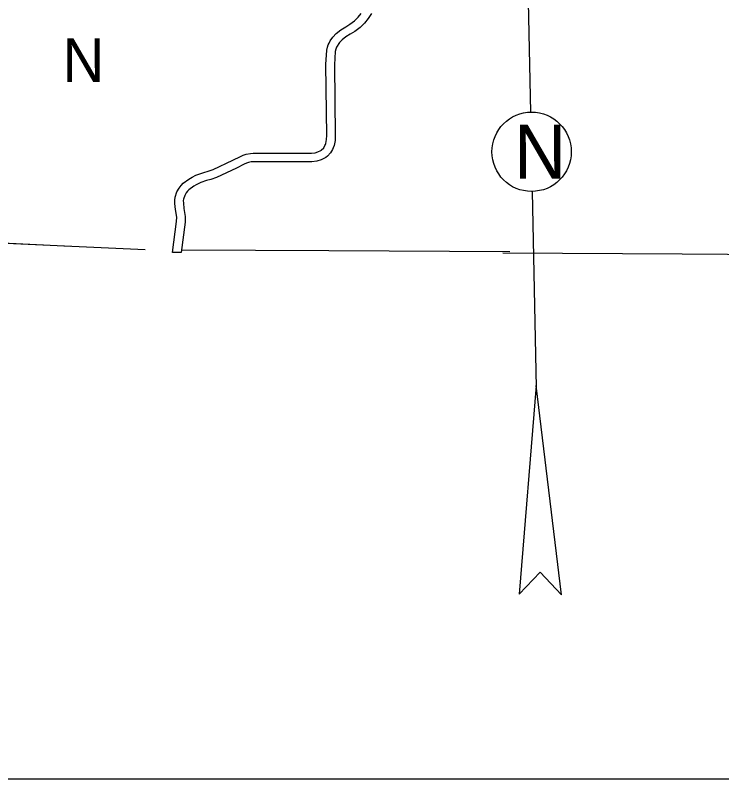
# Model space of a CAD drawing. Extents: x 77230 to 630905, y 790554 to 1662844.
# Drawn here: x 503252 to 523844, y 1488604 to 1510846 of the extents above; entities that cross this region are included whole.
import ezdxf

# ---------------------------------------------------------------- set-up
doc = ezdxf.new("R2010")
doc.units = 0
for name, color, linetype in [('Level 10', 7, 'Continuous'), ('Level 18', 7, 'Continuous'), ('Level 28', 7, 'Continuous'), ('Level 43', 7, 'Continuous')]:
    doc.layers.add(name, color=color, linetype=linetype)

msp = doc.modelspace()

# ---------------------------------------------------------------- linework, layer by layer
at = {"layer": 'Level 10'}
for points in [[(513636, 1510902), (513541, 1510751), (513427, 1510617), (513303, 1510493), (513147, 1510377), (513018, 1510300), (512892, 1510216), (512777, 1510126), (512704, 1510050), (512616, 1509914), (512603, 1509888), (512594, 1509859), (512580, 1509792), (512556, 1509406), (512579, 1507336), (512573, 1507195), (512545, 1507052), (512523, 1506985), (512500, 1506938), (512444, 1506839), (512356, 1506744)], [(512173, 1506915), (512242, 1506988), (512279, 1507053), (512291, 1507079), (512303, 1507115), (512324, 1507224), (512329, 1507339), (512306, 1509413), (512332, 1509825), (512351, 1509921), (512370, 1509981), (512398, 1510038), (512430, 1510103), (512506, 1510205), (512609, 1510312), (512745, 1510419), (512884, 1510512), (513008, 1510586), (513139, 1510683), (513243, 1510786), (513339, 1510900)], [(507966, 1505698), (508025, 1505812), (508084, 1505885), (508149, 1505950), (508315, 1506074), (508408, 1506129), (508519, 1506185), (508572, 1506207), (508749, 1506267), (508876, 1506304), (509021, 1506356), (509591, 1506620), (509820, 1506736), (509898, 1506772), (509985, 1506803), (510105, 1506821), (510190, 1506826), (511886, 1506825), (511994, 1506836), (512076, 1506863), (512162, 1506907), (512173, 1506915)], [(512356, 1506744), (512304, 1506698), (512172, 1506630), (512045, 1506591), (511899, 1506575), (510198, 1506576), (510131, 1506572), (510047, 1506560), (509993, 1506540), (509928, 1506511), (509701, 1506395), (509116, 1506124), (508953, 1506066), (508824, 1506029), (508660, 1505972), (508622, 1505957), (508528, 1505910), (508455, 1505866), (508313, 1505760), (508270, 1505717), (508235, 1505674), (508195, 1505597)], [(508089, 1503933), (507837, 1503932), (507954, 1504833), (507957, 1504963), (507919, 1505184), (507904, 1505358), (507900, 1505460), (507912, 1505550), (507966, 1505698)], [(508195, 1505597), (508156, 1505491), (508151, 1505448), (508153, 1505373), (508167, 1505216), (508208, 1504981), (508203, 1504814), (508089, 1503933)]]:
    msp.add_lwpolyline(points, dxfattribs=at)
at = {"layer": 'Level 18'}
msp.add_lwpolyline([(504875, 1504114), (501865, 1504258), (498452, 1504225)], dxfattribs=at)
msp.add_lwpolyline([(504875, 1504114), (501865, 1504258), (498452, 1504225)], dxfattribs=at)
at = {"layer": 'Level 28'}
for p, q in [((518199, 1511233), (518267, 1508027)), ((518316, 1505716), (518437, 1500006)), ((518439, 1500058), (517936, 1493982)), ((519175, 1493959), (518439, 1500058)), ((517936, 1493982), (518551, 1494619)), ((518551, 1494619), (519175, 1493959)), ((311736, 1488604), (586296, 1488604))]:
    msp.add_line(p, q, dxfattribs=at)
msp.add_circle((518301, 1506869), 1156, dxfattribs=at)
at = {"layer": 'Level 43'}
for points in [[(507034, 1504014), (501906, 1504241), (501894, 1504244)], [(517670, 1503951), (512395, 1503982), (508115, 1504006)], [(528047, 1503851), (527988, 1503851), (522691, 1503884), (517468, 1503917)]]:
    msp.add_lwpolyline(points, dxfattribs=at)

# ---------------------------------------------------------------- texts
at = {"layer": 'Level 28'}
for height, p in [(1267, (504628, 1508903)), (1575, (517787, 1506081))]:
    msp.add_text('N', height=height, dxfattribs=at).set_placement(p)

doc.saveas('drawing.dxf')
